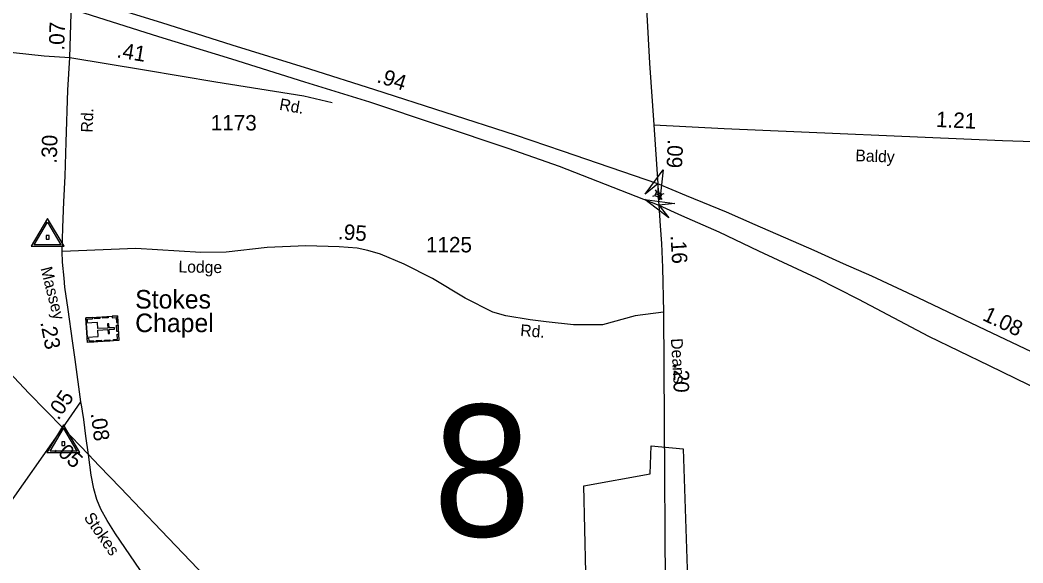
# Model space of a CAD drawing. Extents: x 2220236 to 2384410, y 720751 to 894131.
# Drawn here: x 2229809 to 2237921, y 746114 to 750508 of the extents above; entities that cross this region are included whole.
import ezdxf

# ---------------------------------------------------------------- set-up
doc = ezdxf.new("R2010")
doc.units = 0
doc.layers.add('Default', color=7, linetype='Continuous')

msp = doc.modelspace()

# ---------------------------------------------------------------- linework, layer by layer
at = {"layer": 'Default'}
for p, q in [((2234925.9, 749083.4), (2234944.2, 749088)), ((2234945.6, 749133.2), (2234955.8, 749117.4)), ((2234950, 749102.7), (2234994.2, 749085.2)), ((2235000, 749099.8), (2235018.2, 749104.4)), ((2234988.5, 749070.8), (2234998.7, 749054.9)), ((2230154.9, 747207.2), (2230300.1, 747418.9)), ((2230154.9, 747207.2), (2230361.1, 746991.9))]:
    msp.add_line(p, q, dxfattribs=at)
for points in [[(2234360.1, 752171.9), (2234390.7, 752061.4), (2234623.3, 751513.6), (2234734.8, 751293.1), (2234812.5, 751073.8), (2234839, 750949.3), (2234853.6, 750831.8), (2234865.7, 750709.2), (2234879.5, 750552), (2234901.1, 750158.1), (2234935.6, 749660.6)], [(2234966.3, 749181.4), (2234195.8, 749448.2), (2233816.8, 749577.2), (2232678, 749944.3), (2232151.9, 750111.7), (2231523, 750305.3), (2230956.6, 750484.8), (2230227, 750711.3)], [(2230210.1, 750206.4), (2230221.1, 750561.1), (2230221.8, 750599.7)], [(2230221.8, 750599.7), (2230928.4, 750375.9), (2231519, 750194.4), (2232109.6, 750008.8), (2232635.6, 749845.5), (2233754.3, 749472.4), (2234169.6, 749325.2), (2234975.3, 749009.1)], [(2227107.2, 749930.1), (2227464.8, 750052.7), (2227704.4, 750140.6), (2227992.5, 750252.2), (2228133.6, 750309.8), (2228309.1, 750359.1), (2228389.1, 750369.9), (2228462.9, 750370.4), (2228591, 750365.5), (2228810, 750338.2), (2229042.3, 750316.3), (2229484, 750277.8), (2229754.7, 750246.7), (2230003.4, 750219.3), (2230210.1, 750206.4)], [(2230149.6, 748634.9), (2230155.5, 748828.2), (2230163.1, 749036.7), (2230173.5, 749244.9), (2230181.1, 749518.8), (2230195.8, 749940.8), (2230210.1, 750206.4)], [(2230210.1, 750206.4), (2230815.5, 750105.8), (2231391.6, 750008.8), (2232105.3, 749894.4), (2232331.9, 749840.8)], [(2227107.2, 749930.1), (2228438.7, 748861.3), (2229060.6, 748354.3), (2229254.5, 748151.2), (2229416.3, 747982.8), (2229595.3, 747789.2), (2229880.6, 747487.3), (2230154.9, 747207.2)], [(2234935.6, 749660.6), (2235504.5, 749629.5), (2237754.7, 749534.5), (2238089.6, 749522.4), (2238499.7, 749505.2), (2238687.8, 749508.6), (2238901.9, 749531.1), (2239102.1, 749577.7), (2239242, 749626.1), (2239405.1, 749693.5), (2239652, 749783.3), (2239778.9, 749826.5), (2239860, 749843.7), (2239971.4, 749855.8), (2240027.5, 749854.1), (2240132.8, 749847.2), (2240358.9, 749817.8), (2240560.9, 749786.7), (2240762.9, 749757.4), (2241014.9, 749728), (2241256.6, 749693.5)], [(2234935.6, 749660.6), (2234966.3, 749181.4)], [(2234966.3, 749181.4), (2234968.3, 749105.7), (2234975.3, 749009.1)], [(2239079.2, 747341.1), (2238592.2, 747548.6), (2238150.3, 747747.3), (2237620.8, 747997.2), (2237072.2, 748259.9), (2236698.6, 748435.1), (2236470.2, 748535.5), (2236233.2, 748644.4), (2235755, 748851.6), (2235522.3, 748954.1), (2235200, 749086.5), (2234966.3, 749181.4)], [(2234975.3, 749009.1), (2234987.4, 748841.8), (2234996, 748698.5), (2235006.4, 748505), (2235013.3, 748143.9)], [(2234975.3, 749009.1), (2235159.4, 748926.3), (2235460.4, 748793.9), (2235782.8, 748640.1), (2236250.3, 748422.3), (2236589.7, 748249.2), (2237157.6, 747950.2), (2237648.6, 747713.1), (2238282.6, 747403.4), (2238634.8, 747236.8), (2239092.3, 747024.2)], [(2235013.3, 748143.9), (2234783.7, 748114.6), (2234519.5, 748040.5), (2234434.4, 748040.5), (2234286.3, 748040.5), (2234064.1, 748065.2), (2233935.1, 748081.7), (2233737.6, 748114.6), (2233632, 748144.8), (2233409.8, 748257.3), (2233143.6, 748416.6), (2232915.9, 748531.9), (2232723.9, 748614.2), (2232622.4, 748644.4), (2232534.6, 748660.9), (2232389.2, 748671.9), (2232120.3, 748680.1), (2231807.4, 748668.4), (2231475.6, 748630.7), (2231269.9, 748627.9), (2230743.9, 748659.7), (2230149.6, 748634.9)], [(2230300.1, 747418.9), (2230254, 747761.4), (2230232.2, 747912.1), (2230197.1, 748166.3), (2230171.3, 748345.6), (2230164.3, 748420.5), (2230153.1, 748548.2), (2230149.6, 748634.9)], [(2235013.3, 748143.9), (2235031.4, 745051.8), (2235035.8, 744409.2)], [(2230361.1, 746991.9), (2230340.6, 747141.4), (2230323.2, 747275), (2230313.3, 747342.1), (2230307.4, 747379.1), (2230300.1, 747418.9)], [(2228710.3, 745149.1), (2228721.2, 745168.8), (2230154.9, 747207.2)], [(2234408.5, 744986.4), (2234368.2, 746739.1), (2234905.5, 746836), (2234913.8, 747062.1), (2235172.5, 747037.8), (2235237, 745095.4)], [(2234408.5, 744986.4), (2234368.2, 746739.1), (2234905.5, 746836), (2234913.8, 747062.1), (2235172.5, 747037.8), (2235237, 745095.4)], [(2231659.5, 744737.4), (2231619.3, 744825.2), (2231575.4, 744896.6), (2231505.9, 745002.7), (2231418.1, 745121.7), (2231112.4, 745569.3), (2230777.7, 746061.6), (2230580.2, 746348.9), (2230512.5, 746456.9), (2230463.1, 746550.2), (2230430.2, 746627.1), (2230406.4, 746714.9), (2230384.5, 746824.7), (2230361.1, 746991.9)], [(2230361.1, 746991.9), (2230447.5, 746900.6), (2230620, 746722.5), (2230949.2, 746376.9), (2231776.5, 745511.2), (2231950.2, 745330.8), (2232027.5, 745250.6), (2232186.5, 745104.3), (2232530.4, 744873.7), (2233116.5, 744547.9)]]:
    msp.add_lwpolyline(points, dxfattribs=at)
for points in [[(2234865.7, 749099.1), (2235011.3, 749294.7), (2234983, 749052.5), (2234966.3, 749181.4)], [(2234944.2, 749088), (2234988.4, 749070.5), (2235000, 749099.9), (2234955.8, 749117.4)], [(2235056.8, 748907.8), (2234862.3, 749054.9), (2235104.3, 749024.8), (2234975.3, 749009.1)], [(2230164.6, 748677.1), (2230030.7, 748903.1), (2229897.2, 748677.1)], [(2230138.7, 748689.2), (2229923.2, 748689.2), (2230030.7, 748871.3)], [(2230043, 748735.8), (2230043, 748764), (2230018.7, 748764), (2230018.7, 748735.8)], [(2230595.6, 748113.1), (2230607.5, 747914.4), (2230353.3, 747899.1), (2230341.4, 748097.9)], [(2230343.4, 748064.9), (2230354.9, 748065.5), (2230353.6, 748087.5), (2230393.9, 748089.9), (2230393.3, 748101), (2230341.5, 748097.9)], [(2230411.2, 748102.1), (2230454.5, 748104.7), (2230455.1, 748093.3), (2230411.9, 748090.7)], [(2230478.3, 748106.1), (2230521.6, 748108.7), (2230522.2, 748097.3), (2230479, 748094.7)], [(2230552.4, 748110.5), (2230553, 748099.2), (2230585.2, 748101.1), (2230587.6, 748060.6), (2230598.7, 748061.3), (2230595.6, 748113.1)], [(2230344, 748054.9), (2230350.8, 747942.9), (2230441.2, 747948.3), (2230438.1, 747999), (2230519.5, 748003.9), (2230521.4, 747970.9), (2230532.4, 747971.6), (2230530.4, 748004.5), (2230572.6, 748007), (2230571.9, 748018.6), (2230529.7, 748016.1), (2230527.8, 748049.2), (2230516.8, 748048.5), (2230518.8, 748015.5), (2230437.4, 748010.6), (2230434.4, 748060.3)], [(2230600, 748039.2), (2230603.1, 747987.4), (2230591.7, 747986.8), (2230588.6, 748038.5)], [(2230564.2, 747911.7), (2230563.6, 747923), (2230595.7, 747925), (2230593.2, 747965.5), (2230604.4, 747966.1), (2230607.5, 747914.3)], [(2230351.4, 747932.2), (2230362.8, 747932.9), (2230364.1, 747910.9), (2230404.5, 747913.4), (2230405.1, 747902.2), (2230353.3, 747899.1)], [(2230424.8, 747914.8), (2230468, 747917.4), (2230468.7, 747906), (2230425.5, 747903.4)], [(2230490.6, 747918.7), (2230533.8, 747921.3), (2230534.5, 747910), (2230491.3, 747907.4)], [(2230292.9, 747007.6), (2230158.9, 747233.6), (2230025.5, 747007.6)], [(2230267, 747019.7), (2230051.4, 747019.7), (2230158.9, 747201.9)], [(2230171.2, 747066.3), (2230171.2, 747094.6), (2230147, 747094.6), (2230147, 747066.3)]]:
    msp.add_lwpolyline(points, close=True, dxfattribs=at)

# ---------------------------------------------------------------- texts
for s, height, rotation, p in [('.07', 125, 88.40381, (2230166.2, 750259.9)), ('.41', 125, 350.55995, (2230585.3, 750207.4)), ('.94', 125, 342.13612, (2232687.5, 750006.9)), ('Rd.', 95, 350.01784, (2231901, 749782.3)), ('Rd.', 95, 88.00784, (2230395, 749596.5)), ('1.21', 125, 357.33033, (2237215.2, 749643.5)), ('.30', 125, 88.40381, (2230105.2, 749345.2)), ('.09', 125, 267.58943, (2235048, 749544.9)), ('Baldy', 95, 357.85619, (2236564, 749366.1)), ('.95', 125, 355.68121, (2232377.1, 748735.5)), ('.16', 125, 273.29553, (2235069.9, 748764.5)), ('Massey', 95, 284.37543, (2229973.2, 748498.8)), ('Lodge', 95, 359.09605, (2231089.4, 748465.8)), ('1.08', 125, 334.73089, (2237586.3, 748082.6)), ('.23', 125, 281.01015, (2229971.7, 748062.1)), ('Rd.', 95, 355.8355, (2233852.3, 747951.2)), ('Deans', 95, 273.59006, (2235072.6, 747930)), ('.20', 125, 269.27263, (2235097.3, 747725.8)), ('.05', 125, 55.55286, (2230118.4, 747264.5)), ('.08', 125, 277.40996, (2230379.8, 747324.5)), ('.05', 125, 317.6833, (2230073.2, 747028.1)), ('Stokes', 95, 304.86174, (2230320.4, 746481.8))]:
    msp.add_text(s, height=height, rotation=rotation, dxfattribs=at).set_placement(p)
for s, height, p in [('1173', 125, (2231351.4, 749614.7)), ('1125', 125, (2233092.3, 748627.9)), ('Stokes ', 150, (2230739.8, 748173.5)), ('Chapel', 150, (2230739.8, 747982.5)), ('8', 1066.3, (2233148.2, 746328.6))]:
    msp.add_text(s, height=height, dxfattribs=at).set_placement(p)

doc.saveas('drawing.dxf')
